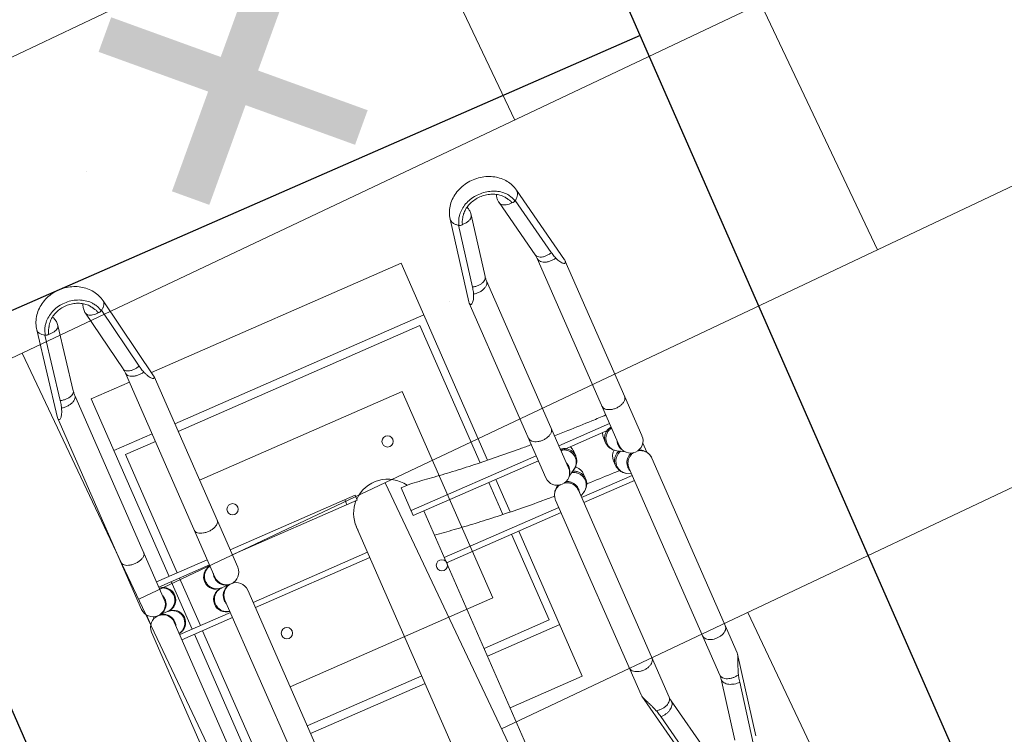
# Model space of a CAD drawing. Header units: metres. Extents: x 134157 to 138734, y 451157 to 455772.
# Tile 538 of 656: x 136622.389 to 136623.261, y 453804.754 to 453805.388. Entities that reach past the tile are written whole.
import ezdxf

# ---------------------------------------------------------------- set-up
doc = ezdxf.new("R2010")
doc.units = ezdxf.units.M
doc.linetypes.add('HIDDEN', pattern=[9.525, 6.35, -3.175])
doc.layers.add('-DR-alg-hulplijnen', color=210, linetype='Continuous', plot=False)
doc.layers.add('-DR-nw-gr-arc-gras', color=7, linetype='Continuous', true_color=0xb5d5a4)
for name, color, linetype in [('-DR-nw-inr-fietsparkeren Tulip enkele beugel', 2, 'Continuous'), ('-DR-nw-maatvoering', 3, 'Continuous'), ('-DR-nw-txt-hoogtemaat', 2, 'Continuous'), ('VELOPA-FIG15HIDDEN', 1, 'HIDDEN'), ('VELOPA-FIG25', 1, 'Continuous')]:
    doc.layers.add(name, color=color, linetype=linetype)
doc.layers.add('-DR-nw-vh-arc-sbs df bruinrood Broeder Alarmstraat', color=7, linetype='Continuous', lineweight=9, true_color=0xd8beb6)
doc.styles.add('2-5TXT', font='arial.ttf')
doc.styles.add('Drong', font='txt', dxfattribs={"height": 1.8})
doc.dimstyles.new('Drong', dxfattribs={"dimtxt": 1.8, "dimasz": 2.5, "dimexe": 0, "dimexo": 0, "dimgap": 0.9, "dimtad": 1, "dimzin": 0, "dimdsep": 46, "dimtxsty": 'Drong', "dimblk": 'dimblk-wit', "dimcen": 0, "dimse1": 1, "dimse2": 1, "dimclrd": 256, "dimclre": 1, "dimclrt": 7, "dimadec": 0, "dimazin": 0, "dimtfac": 1, "dimtmove": 0, "dimatfit": 3, "dimfxl": 1, "dimtolj": 1, "dimtzin": 0, "dimarcsym": 0})
doc.dimstyles.new('VELOPA-drukwerk', dxfattribs={"dimscale": 0, "dimtxt": 2.5, "dimasz": 2, "dimexe": 1, "dimexo": 1, "dimgap": 1, "dimtad": 1, "dimdec": 0, "dimdsep": 46, "dimtxsty": '2-5TXT', "dimcen": 8, "dimadec": 1, "dimazin": 0, "dimtfac": 1, "dimtdec": 0, "dimtmove": 0, "dimatfit": 3, "dimfxl": 1, "dimtolj": 1, "dimtzin": 0, "dimarcsym": 0})
pattern_1 = [(115.335625, (136419.71802, 453326.2367), (-0.223681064, -0.105903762), [0.06, -0.187485]), (205.335625, (136419.71802, 453326.2367), (0.105903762, -0.223681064), [0.06, -0.187485])]

# ---------------------------------------------------------------- blocks, each defined once
blk = doc.blocks.new('*D482')
at = {"layer": '-DR-alg-hulplijnen', "color": 0, "lineweight": -2, "ltscale": 4, "transparency": 16777216}
for p, q in [((0, -770.72), (0, -1064.73)), ((3625, -770.72), (3625, -1064.73)), ((41.43, -1044.01), (3583.57, -1044.01))]:
    blk.add_line(p, q, dxfattribs=at)
at = {"layer": '-DR-alg-hulplijnen', "color": 0, "ltscale": 4, "transparency": 16777216}
for points in [[(41.43, -1037.1), (41.43, -1050.92), (0, -1044.01)], [(3583.57, -1037.1), (3583.57, -1050.92), (3625, -1044.01)]]:
    blk.add_solid(points, dxfattribs=at)
at = {"layer": 'Defpoints', "color": 0, "ltscale": 4, "transparency": 16777216}
for p in [(0, -750), (3625, -750), (3625, -1044.01)]:
    blk.add_point(p, dxfattribs=at)
at = {"layer": '-DR-alg-hulplijnen', "color": 0, "ltscale": 4, "transparency": 16777216, "insert": (1812.5, -996.83), "char_height": 51.792, "attachment_point": 5, "style": '2-5TXT'}
blk.add_mtext('\\A1;3625', dxfattribs=at)
blk = doc.blocks.new('dimblk-wit')
at = {"color": 7}
blk.add_line((0, -0.33333), (0, 0.33333), dxfattribs=at)
blk.add_solid([(0, 0), (-0.8, 0.2), (-0.8, -0.2)], dxfattribs=at)
blk = doc.blocks.new('*D634')
at = {"layer": '-DR-nw-maatvoering', "lineweight": -2, "transparency": 16777216}
blk.add_line((136616.46966, 453791.64601), (136622.29683, 453806.2632), dxfattribs=at)
at = {"layer": 'Defpoints', "color": 0, "transparency": 16777216}
for p in [(136622.48198, 453806.72765), (136622.8896, 453806.56515), (136616.69212, 453791.01906)]:
    blk.add_point(p, dxfattribs=at)
at = {"layer": '-DR-nw-maatvoering', "lineweight": -2, "transparency": 16777216, "xscale": 0.5, "yscale": 0.5, "zscale": 0.5}
for p, rotation in [((136622.48198, 453806.72765), 68.26520454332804), ((136616.2845, 453791.18156), 248.2652045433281)]:
    blk.add_blockref('dimblk-wit', p, dxfattribs=dict(at, rotation=rotation))
at = {"layer": '-DR-nw-maatvoering', "color": 7, "transparency": 16777216, "insert": (136619.04541, 453799.08928), "char_height": 0.36, "attachment_point": 5, "rotation": 68.2652, "style": 'Drong'}
blk.add_mtext('\\A1;16.75', dxfattribs=at)
blk = doc.blocks.new('Fietsenrek Tulip enkel')
at = {"layer": '-DR-alg-hulplijnen', "ltscale": 4}
for p, q in [((0, -750), (0, 0)), ((1925, 0), (0, 0)), ((0, -750), (0, 0)), ((1925, -750), (0, -750))]:
    blk.add_line(p, q, dxfattribs=at)
at = {"layer": 'VELOPA-FIG15HIDDEN', "color": 252, "linetype": 'Continuous', "lineweight": 9}
for p, q in [((272.07, -212), (272.07, -163)), ((277.07, -212), (277.07, -163)), ((323.07, -212), (323.07, -163)), ((277.07, -355), (277.07, -234)), ((323.07, -344.85), (323.07, -234)), ((309.46, -395), (309.46, -516)), ((354.69, -516), (354.69, -405.15)), ((309.46, -538), (309.46, -587)), ((354.69, -587), (354.69, -538))]:
    blk.add_line(p, q, dxfattribs=at)
for points, start_tangent, end_tangent in [([(332.84, -405.15), (335.47, -423.24), (337.87, -442.53), (339.99, -462.76), (341.83, -483.8), (343.37, -505.54), (344.03, -516.62)], (0.154868, -0.987935), (0.055549, -0.998456)), ([(345.42, -546.95), (345.55, -550.64), (346.16, -573.73), (346.25, -578.43)], (0.036012, -0.999351), (0.016893, -0.999857))]:
    blk.add_spline(points, degree=3, dxfattribs=dict(at, start_tangent=start_tangent, end_tangent=end_tangent))
at = {"layer": 'VELOPA-FIG25', "color": 252, "linetype": 'Continuous', "lineweight": 9}
for p, q in [((103.45, -141.09), (24.76, -155.41)), ((103.5, -141.08), (104.33, -141)), ((289.07, -141), (104.33, -141)), ((295.31, -143), (304.89, -143)), ((299.22, -148), (300.84, -148)), ((494.84, -141), (311.07, -141)), ((90.53, -149.36), (31.82, -160.04)), ((300.07, -152), (300.07, -162)), ((87.18, -163.39), (28.48, -174.07)), ((289.07, -163), (91.51, -163)), ((507.49, -163), (311.07, -163)), ((328.07, -212), (328.07, -163)), ((272.07, -175), (100.07, -175)), ((100.07, -175), (100.07, -212)), ((150.07, -175), (150.07, -212)), ((272.07, -183), (157.57, -183)), ((157.57, -183), (157.57, -212)), ((323.07, -175), (277.07, -175)), ((323.07, -183), (277.07, -183)), ((500.07, -175), (328.07, -175)), ((442.57, -183), (328.07, -183)), ((28.48, -200.93), (87.18, -211.61)), ((31.82, -214.96), (90.53, -225.64)), ((91.51, -212), (289.07, -212)), ((300.07, -213), (300.07, -223)), ((311.07, -212), (507.49, -212)), ((103.45, -233.91), (24.76, -219.59)), ((100.07, -233.29), (100.07, -475)), ((104.33, -234), (103.5, -233.92)), ((104.33, -234), (289.07, -234)), ((150.07, -234), (150.07, -475)), ((157.57, -234), (157.57, -468)), ((272.07, -355), (272.07, -234)), ((311.07, -234), (494.84, -234)), ((328.07, -344.85), (328.07, -234)), ((442.57, -344.85), (442.57, -234)), ((450.07, -234), (450.07, -344.85)), ((277.07, -345), (272.07, -345)), ((298.66, -344.85), (630.26, -344.85)), ((277.07, -355), (272.07, -355)), ((309.46, -395), (282.68, -395)), ((282.68, -395), (282.68, -405)), ((304.54, -395), (304.54, -516)), ((309.46, -405.15), (630.25, -405.15)), ((359.61, -516), (359.61, -405.15)), ((442.57, -468), (442.57, -405.15)), ((450.07, -405.15), (450.07, -475)), ((500.07, -405.15), (500.07, -475)), ((157.57, -468), (290.3, -468)), ((309.46, -468), (340.45, -468)), ((359.61, -468), (442.57, -468)), ((290.91, -475), (100.07, -475)), ((341.06, -475), (309.46, -475)), ((500.07, -475), (359.61, -475)), ((155.58, -516.13), (81.68, -530.44)), ((155.61, -516.12), (156.75, -516)), ((325.91, -516), (156.75, -516)), ((337.15, -522.16), (336.35, -523.53)), ((536.17, -516), (347.52, -516)), ((537.37, -516.13), (536.17, -516)), ((537.4, -516.14), (610.29, -530.44)), ((144.87, -524.36), (89.71, -535.04)), ((615.29, -535.04), (560.89, -524.36)), ((140.88, -538.37), (85.72, -549.05)), ((325.91, -538), (144.71, -538)), ((304.54, -538), (304.54, -587)), ((329.17, -541.84), (332.98, -535.37)), ((548.04, -538), (347.52, -538)), ((353.35, -538), (351.08, -541.84)), ((359.61, -587), (359.61, -538)), ((551.78, -538.37), (552.61, -538.45)), ((606.18, -549.04), (551.78, -538.37)), ((314.45, -548), (318.8, -548)), ((340.72, -548), (336.36, -548)), ((85.72, -575.95), (140.88, -586.63)), ((318.8, -577), (314.45, -577)), ((332.98, -589.63), (329.17, -583.16)), ((336.36, -577), (340.72, -577)), ((351.08, -583.16), (353.35, -587)), ((551.78, -586.63), (606.18, -575.96)), ((89.71, -589.96), (144.87, -600.64)), ((144.71, -587), (325.83, -587)), ((347.52, -587), (548.04, -587)), ((551.78, -586.63), (552.61, -586.55)), ((560.89, -600.64), (615.29, -589.96)), ((155.58, -608.87), (81.68, -594.56)), ((336.13, -602), (336.66, -602)), ((336.35, -601.47), (337.15, -602.84)), ((537.38, -608.87), (610.29, -594.56)), ((156.75, -609), (155.61, -608.88)), ((156.75, -609), (325.83, -609)), ((332.17, -607), (341.13, -607)), ((347.52, -609), (536.17, -609)), ((536.17, -609), (537.38, -608.87))]:
    blk.add_line(p, q, dxfattribs=at)
at = {"layer": 'VELOPA-FIG25', "color": 252, "lineweight": 9, "ltscale": 4}
for p, q in [((204.68, -430.11), (204.68, -234)), ((404.68, -430.11), (404.68, -234)), ((204.68, -430.11), (404.68, -430.11))]:
    blk.add_line(p, q, dxfattribs=at)
at = {"layer": 'VELOPA-FIG25', "color": 252, "lineweight": 9}
for centre in [(240.07, -250.5), (360.07, -250.5), (240.07, -400.5), (360.07, -400.5)]:
    blk.add_circle(centre, 5, dxfattribs=at)
at = {"layer": 'VELOPA-FIG25', "color": 252, "linetype": 'Continuous', "lineweight": 9}
for centre, radius, start, end in [((289.07, -152), 11, 270, 90), ((311.07, -152), 11, 90, 270), ((289.07, -162), 11, 185.22659, 0), ((311.07, -162), 11, 180, 354.7786), ((289.07, -213), 11, 0, 174.77355), ((311.07, -213), 11, 5.22154, 180), ((289.07, -223), 11, 270, 90), ((311.07, -223), 11, 90, 270), ((298.44, -375), 30.15, 90, 135), ((300.07, -375), 30.25, 88.04586, 96.65236), ((298.44, -375), 30.15, 138.16915, 238.34468), ((325.98, -527), 11, 270, 90), ((325.98, -598), 11, 270, 90)]:
    blk.add_arc(centre, radius, start, end, dxfattribs=at)
for points, start_tangent, end_tangent in [([(97.03, -147.72), (95.09, -148.33), (92.92, -148.87), (90.53, -149.36)], (-0.941902, -0.335887), (-0.983851, -0.178987)), ([(91.51, -163), (93.18, -162.57), (94.71, -161.3), (95.99, -159.31), (96.92, -156.73), (97.43, -153.79), (97.46, -150.71), (97.03, -147.72)], (1, 0.000011), (-0.22413, 0.974559)), ([(104.33, -141), (105.18, -141.17), (105.6, -141.69), (105.47, -142.5), (104.77, -143.48), (103.53, -144.56), (101.77, -145.66), (99.6, -146.72), (97.03, -147.72)], (1, 0), (-0.941904, -0.335883)), ([(243.54, -163), (245.23, -162.55), (246.78, -161.25), (248.07, -159.2), (248.99, -156.57), (249.47, -153.57), (249.47, -150.43), (248.99, -147.43), (248.07, -144.8), (246.78, -142.75), (245.23, -141.45), (243.54, -141)], (1, 0), (-1, 0)), ([(24.76, -155.41), (19.14, -157.07), (13.87, -159.94), (9.11, -164.03), (5.22, -169.1), (2.33, -174.99), (0.59, -181.39), (0.07, -188.01), (0.77, -194.58), (2.64, -200.81), (5.58, -206.47), (9.41, -211.28), (14.05, -215.18), (19.19, -217.95), (24.76, -219.59)], (-0.983851, -0.178987), (0.983851, -0.178987)), ([(30.3, -157.97), (30.16, -157.81), (28.33, -156.25), (26.43, -155.44), (24.76, -155.41)], (-0.664445, 0.747337), (-0.984307, -0.176465)), ([(90.53, -149.36), (91.16, -152.21), (91.37, -155.1), (91.14, -157.8), (90.49, -160.13), (89.46, -161.93), (88.14, -163.06), (87.18, -163.39)], (0.285893, -0.958262), (-0.983181, -0.182632)), ([(289.16, -163.63), (292.17, -163.19), (295.02, -161.91), (297.39, -159.88), (299.08, -157.27), (299.96, -154.3), (300.07, -152.75)], (0.999968, 0.008039), (0, 1)), ([(310.99, -163.63), (308.23, -163.26), (305.57, -162.18), (303.3, -160.45), (301.55, -158.19), (300.45, -155.57), (300.07, -152.75)], (-0.999973, 0.00737), (0, 1)), ([(24.18, -163.89), (22.9, -164.83), (19.08, -168.65), (16.05, -173.35), (13.94, -178.73), (12.86, -184.53), (12.86, -190.47), (13.94, -196.27), (16.05, -201.65), (19.08, -206.35), (22.9, -210.17), (24.18, -211.11)], (-0.824515, -0.56584), (0.824513, -0.565843)), ([(24.23, -163.85), (24.18, -163.89)], (-0.825955, -0.563736), (-0.824515, -0.56584)), ([(28.95, -161.43), (27.32, -162.1), (24.23, -163.85)], (-0.940515, -0.339753), (-0.825955, -0.563736)), ([(28.3, -165.34), (27.29, -165.99), (26.44, -166.51)], (-0.843505, -0.537121), (-0.868096, -0.496396)), ([(32.54, -163.59), (31.44, -163.84), (30.36, -164.21), (29.32, -164.73), (28.3, -165.34)], (-0.983851, -0.178987), (-0.843505, -0.537121)), ([(28.48, -174.07), (29.37, -173.77), (30.66, -172.72), (31.68, -171.06), (32.35, -168.88), (32.65, -166.34), (32.54, -163.59)], (0.983331, 0.181823), (-0.109832, 0.99395)), ([(29.97, -161.09), (28.95, -161.43)], (-0.95722, -0.289363), (-0.940515, -0.339753)), ([(32.13, -160.57), (29.97, -161.09)], (-0.983851, -0.178987), (-0.95722, -0.289363)), ([(31.82, -160.04), (30.3, -157.97)], (-0.522561, 0.852602), (-0.664445, 0.747337)), ([(32.13, -160.57), (31.98, -160.3), (31.82, -160.04)], (-0.492704, 0.870197), (-0.522561, 0.852602)), ([(32.54, -163.59), (32.66, -162.61), (32.52, -161.54), (32.13, -160.57)], (0.277119, 0.960836), (-0.492704, 0.870197)), ([(91.51, -163), (90.06, -163.04), (88.62, -163.17), (87.18, -163.39)], (-1, -0.00001), (-0.983851, -0.178987)), ([(278.22, -163), (279.07, -165.77), (280.76, -168.38), (283.13, -170.4), (285.98, -171.69), (289.07, -172.13)], (0.163153, -0.986601), (1, 0)), ([(285.53, -163.05), (285.98, -163.19), (288.99, -163.63)], (0.947786, -0.318908), (0.999968, -0.008039)), ([(288.99, -163.63), (289.07, -163.63)], (0.999968, -0.008039), (1, 0)), ([(289.07, -172.13), (292.17, -171.69), (295.02, -170.4), (297.39, -168.38), (299.08, -165.77), (299.96, -162.8), (300.05, -162)], (1, 0), (0.06937, 0.997591)), ([(289.07, -163.63), (289.16, -163.63)], (1, 0), (0.999968, 0.008039)), ([(300.05, -162), (300.07, -161.25)], (0.06937, 0.997591), (0, 1)), ([(300.1, -161.99), (300.07, -161.25)], (-0.069162, 0.997605), (0, 1)), ([(311.07, -172.13), (308.23, -171.76), (305.57, -170.67), (303.3, -168.94), (301.55, -166.69), (300.45, -164.07), (300.1, -161.99)], (-1, 0), (-0.069162, 0.997605)), ([(311.07, -163.63), (310.99, -163.63)], (-1, 0), (-0.999973, 0.00737)), ([(321.93, -163.01), (321.7, -164.07), (320.6, -166.69), (318.85, -168.94), (316.57, -170.67), (313.92, -171.76), (311.07, -172.13)], (-0.163854, -0.986485), (-1, 0)), ([(311.16, -163.63), (311.07, -163.63)], (-0.999973, -0.00737), (-1, 0)), ([(314.58, -163.06), (313.92, -163.26), (311.16, -163.63)], (-0.948795, -0.315892), (-0.999973, -0.00737)), ([(26.44, -166.51), (23.96, -168.21), (20.78, -171.45), (18.25, -175.44), (16.49, -180.01), (15.59, -184.93), (15.58, -189.98), (16.47, -194.91), (18.22, -199.49), (20.75, -203.51), (23.94, -206.78), (26.44, -208.49)], (-0.868033, -0.496506), (0.868033, -0.496507)), ([(28.48, -174.07), (24.93, -174.25), (21.42, -173.52), (19.89, -172.88)], (-0.983851, -0.178987), (-0.898158, 0.439672)), ([(28.48, -200.93), (24.93, -200.75), (21.42, -201.48), (19.89, -202.12)], (-0.983851, 0.178987), (-0.898127, -0.439737)), ([(26.44, -208.49), (27.28, -209), (28.29, -209.65)], (0.868097, -0.496395), (0.843367, -0.537337)), ([(32.54, -211.41), (32.65, -208.66), (32.35, -206.12), (31.68, -203.94), (30.66, -202.28), (29.37, -201.23), (28.48, -200.93)], (0.109832, 0.99395), (-0.98333, 0.181828)), ([(278.22, -212), (279.07, -209.23), (280.76, -206.62), (283.13, -204.6), (285.98, -203.31), (289.07, -202.87)], (0.163151, 0.986601), (1, 0)), ([(289.07, -202.87), (292.17, -203.31), (295.02, -204.6), (297.39, -206.62), (299.08, -209.23), (299.96, -212.2), (300.05, -213)], (1, 0), (0.06937, -0.997591)), ([(311.07, -202.87), (308.23, -203.24), (305.57, -204.33), (303.3, -206.06), (301.55, -208.31), (300.45, -210.93), (300.1, -213.01)], (-1, 0), (-0.069162, -0.997605)), ([(321.93, -211.99), (321.7, -210.93), (320.6, -208.31), (318.85, -206.06), (316.57, -204.33), (313.92, -203.24), (311.07, -202.87)], (-0.163856, 0.986484), (-1, 0)), ([(24.18, -211.11), (24.23, -211.15)], (0.824513, -0.565843), (0.825955, -0.563736)), ([(24.23, -211.15), (27.32, -212.9), (28.95, -213.57)], (0.825955, -0.563736), (0.940547, -0.339662)), ([(24.76, -219.59), (26.43, -219.56), (28.33, -218.75), (30.16, -217.19), (30.3, -217.03)], (0.984307, -0.176465), (0.664445, 0.747337)), ([(28.29, -209.65), (29.31, -210.26), (30.35, -210.78), (31.43, -211.15), (32.54, -211.41)], (0.843367, -0.537337), (0.983851, -0.178987)), ([(28.95, -213.57), (29.97, -213.91)], (0.940547, -0.339662), (0.95722, -0.289363)), ([(29.97, -213.91), (32.13, -214.43)], (0.95722, -0.289363), (0.983851, -0.178987)), ([(30.3, -217.03), (31.82, -214.96)], (0.664445, 0.747337), (0.522561, 0.852602)), ([(32.13, -214.43), (31.98, -214.7), (31.82, -214.96)], (-0.492704, -0.870197), (-0.522561, -0.852602)), ([(32.54, -211.41), (32.66, -212.39), (32.52, -213.46), (32.13, -214.43)], (0.277119, -0.960836), (-0.492704, -0.870197)), ([(90.53, -225.64), (91.16, -222.79), (91.37, -219.9), (91.14, -217.2), (90.49, -214.87), (89.46, -213.07), (88.14, -211.94), (87.18, -211.61)], (0.285893, 0.958262), (-0.983181, 0.182632)), ([(87.18, -211.61), (88.62, -211.83), (90.06, -211.96), (91.51, -212)], (0.983851, -0.178987), (1, 0)), ([(91.51, -212), (93.18, -212.43), (94.71, -213.7), (95.99, -215.69), (96.92, -218.27), (97.43, -221.21), (97.46, -224.29), (97.03, -227.28)], (1, 0), (-0.224064, -0.974575)), ([(243.54, -212), (245.23, -212.45), (246.78, -213.75), (248.07, -215.8), (248.99, -218.43), (249.47, -221.43), (249.47, -224.57), (248.99, -227.57), (248.07, -230.2), (246.78, -232.25), (245.23, -233.55), (243.54, -234)], (1, 0), (-1, 0)), ([(285.53, -211.95), (285.98, -211.81), (288.99, -211.37)], (0.947784, 0.318914), (0.999968, 0.00804)), ([(288.99, -211.37), (289.07, -211.37)], (0.999968, 0.00804), (1, 0)), ([(289.07, -211.37), (289.16, -211.37)], (1, 0), (0.999968, -0.00804)), ([(289.16, -211.37), (292.17, -211.81), (295.02, -213.09), (297.39, -215.12), (299.08, -217.73), (299.96, -220.7), (300.07, -222.25)], (0.999968, -0.00804), (0, -1)), ([(300.05, -213), (300.07, -213.75)], (0.06937, -0.997591), (0, -1)), ([(310.99, -211.37), (308.23, -211.74), (305.57, -212.82), (303.3, -214.55), (301.55, -216.81), (300.45, -219.43), (300.07, -222.25)], (-0.999973, -0.00737), (0, -1)), ([(300.1, -213.01), (300.07, -213.75)], (-0.069162, -0.997605), (0, -1)), ([(311.07, -211.37), (310.99, -211.37)], (-1, 0), (-0.999973, -0.00737)), ([(311.16, -211.37), (311.07, -211.37)], (-0.999973, 0.00737), (-1, 0)), ([(314.58, -211.94), (313.92, -211.74), (311.16, -211.37)], (-0.948797, 0.315886), (-0.999973, 0.00737)), ([(90.53, -225.64), (92.92, -226.13), (95.09, -226.67), (97.03, -227.28)], (0.983851, -0.178987), (0.941904, -0.335883)), ([(97.03, -227.28), (99.61, -228.29), (101.78, -229.34), (103.54, -230.45), (104.79, -231.53), (105.47, -232.51), (105.6, -233.31), (105.18, -233.83), (104.33, -234)], (0.941904, -0.335883), (-1, 0)), ([(301.7, -344.87), (300.51, -344.85)], (-0.99923, 0.039239), (-1, 0.000004)), ([(282.68, -405), (285.33, -423.24), (287.72, -442.53), (289.84, -462.76), (291.68, -483.8), (293.23, -505.54), (293.85, -516)], (0.155063, -0.987905), (0.055968, -0.998433)), ([(144.71, -538), (146.59, -537.57), (148.32, -536.3), (149.77, -534.31), (150.82, -531.73), (151.39, -528.79), (151.43, -525.71), (150.95, -522.72)], (1, 0.000011), (-0.251596, 0.967832)), ([(150.95, -522.72), (149.15, -523.33), (147.11, -523.87), (144.87, -524.36)], (-0.932926, -0.360069), (-0.981767, -0.19009)), ([(156.75, -516), (157.74, -516.17), (158.34, -516.69), (158.4, -517.5), (157.89, -518.48), (156.84, -519.56), (155.28, -520.66), (153.31, -521.72), (150.95, -522.72)], (1, 0), (-0.932927, -0.360065)), ([(287.55, -538), (289.46, -537.55), (291.21, -536.25), (292.67, -534.2), (293.71, -531.57), (294.25, -528.57), (294.25, -525.43), (293.71, -522.43), (292.67, -519.8), (291.21, -517.75), (289.46, -516.45), (287.55, -516)], (1, 0), (-1, 0)), ([(336.37, -523.78), (337.07, -522.31), (337.15, -522.16)], (0.356714, 0.934214), (0.508346, 0.861153)), ([(336.68, -525.38), (336.93, -524.15), (338.03, -521.5), (339.77, -519.22), (342.04, -517.47), (344.68, -516.37), (347.52, -516)], (0.146745, 0.989174), (1, 0.000001)), ([(347.52, -516), (344.82, -516.32), (342.3, -517.24), (340.16, -518.63), (338.46, -520.31), (337.15, -522.16)], (-1, -0.000001), (-0.508282, -0.86119)), ([(510.07, -538), (511.86, -537.63), (513.53, -536.53), (514.96, -534.78), (516.06, -532.5), (516.76, -529.85), (516.99, -527), (516.76, -524.15), (516.06, -521.5), (514.96, -519.22), (513.53, -517.47), (511.86, -516.37), (510.07, -516)], (1, 0), (-1, 0)), ([(554.41, -522.72), (551.44, -521.69), (548.66, -520.63), (546.07, -519.55), (543.64, -518.48), (541.37, -517.49), (539.33, -516.69), (537.55, -516.17), (537.37, -516.13)], (-0.951021, 0.309127), (-0.981045, 0.193781)), ([(548.04, -538), (549.72, -537.67), (551.31, -536.69), (552.7, -535.13), (553.8, -533.08), (554.56, -530.66), (554.93, -528.02), (554.88, -525.32), (554.41, -522.72)], (1, 0), (-0.256996, 0.966413)), ([(560.89, -524.36), (558.61, -523.87), (556.45, -523.33), (554.41, -522.72)], (-0.981275, 0.192614), (-0.951021, 0.309127)), ([(81.68, -530.44), (76.3, -532.1), (71.23, -534.97), (66.6, -539.1), (62.84, -544.21), (60.06, -550.14), (58.41, -556.57), (57.95, -563.19), (58.65, -569.74), (60.46, -575.93), (63.32, -581.57), (67, -586.33), (71.46, -590.2), (76.36, -592.92), (81.68, -594.56)], (-0.981767, -0.19009), (0.981767, -0.19009)), ([(89.71, -535.04), (87.89, -532.81), (85.85, -531.25), (83.73, -530.44), (81.68, -530.44)], (-0.555703, 0.831381), (-0.98182, -0.189817)), ([(144.87, -524.36), (145.51, -527.21), (145.68, -530.1), (145.35, -532.8), (144.56, -535.13), (143.36, -536.93), (141.84, -538.06), (140.88, -538.37)], (0.298566, -0.954389), (-0.98157, -0.191104)), ([(346.77, -538.63), (343.93, -538.26), (341.27, -537.18), (338.98, -535.45), (337.21, -533.19), (336.16, -530.85)], (-1, 0), (-0.29808, 0.954541)), ([(347.52, -538), (344.68, -537.63), (342.04, -536.53), (339.77, -534.78), (338.03, -532.5), (336.93, -529.85), (336.68, -528.62)], (-1, 0), (-0.146748, 0.989174)), ([(552.61, -538.45), (554.25, -538.15), (555.87, -537.28), (557.38, -535.88), (558.7, -534.03), (559.76, -531.82), (560.51, -529.39), (560.89, -526.85), (560.89, -524.36)], (1, 0), (-0.078086, 0.996947)), ([(82.33, -539.07), (81.38, -539.83), (77.79, -543.65), (74.94, -548.35), (72.96, -553.73), (71.95, -559.53), (71.95, -565.47), (72.96, -571.27), (74.94, -576.65), (77.79, -581.35), (81.38, -585.17), (82.33, -585.93)], (-0.798743, -0.601673), (0.79874, -0.601676)), ([(82.37, -539.04), (82.33, -539.07)], (-0.800286, -0.599618), (-0.798743, -0.601673)), ([(86.48, -536.66), (85.53, -537.1), (82.37, -539.04)], (-0.920843, -0.389933), (-0.800286, -0.599618)), ([(90.44, -538.59), (89.4, -538.84), (88.39, -539.21), (87.39, -539.73), (86.41, -540.34), (85.41, -540.99), (84.78, -541.38)], (-0.981767, -0.19009), (-0.859726, -0.510755)), ([(85.72, -549.05), (86.61, -548.77), (88.09, -547.72), (89.28, -546.06), (90.1, -543.88), (90.49, -541.34), (90.44, -538.59)], (0.981648, 0.190704), (-0.099991, 0.994988)), ([(87.85, -536.14), (86.48, -536.66)], (-0.948914, -0.315534), (-0.920843, -0.389933)), ([(90.05, -535.57), (87.85, -536.14)], (-0.981767, -0.19009), (-0.948914, -0.315534)), ([(90.05, -535.57), (89.88, -535.3), (89.71, -535.04)], (-0.524241, 0.85157), (-0.555703, 0.831381)), ([(90.44, -538.59), (90.6, -537.61), (90.46, -536.54), (90.05, -535.57)], (0.330721, 0.943729), (-0.524241, 0.85157)), ([(144.71, -538), (143.42, -538.04), (142.14, -538.17), (140.88, -538.37)], (-1, -0.00001), (-0.981767, -0.19009)), ([(294.92, -538), (295.4, -550.64), (296.02, -573.73), (296.23, -587)], (0.041638, -0.999133), (0.011799, -0.99993)), ([(307.89, -538.01), (307.96, -538.57), (308.84, -541.57), (310.52, -544.2), (312.88, -546.25), (314.8, -547.24)], (0.090936, -0.995857), (0.930369, -0.366625)), ([(308.9, -538), (309.79, -540.77), (311.51, -543.38), (313.89, -545.4), (316.74, -546.69), (319.84, -547.13)], (0.174882, -0.984589), (1, 0)), ([(321.31, -538.05), (321.76, -538.19), (324.85, -538.63)], (0.947822, -0.3188), (1, 0)), ([(324.85, -538.63), (325.68, -538.6)], (1, 0), (0.997121, 0.075833)), ([(325.68, -538.6), (325.99, -538.57)], (0.997121, 0.075833), (0.994588, 0.103899)), ([(325.99, -538.57), (326.06, -538.57)], (0.994588, 0.103899), (0.993922, 0.110083)), ([(326.06, -538.57), (327.93, -538.19), (330.75, -536.91), (330.94, -536.78)], (0.993922, 0.110083), (0.829471, 0.55855)), ([(336.69, -547.23), (335.24, -546.53), (332.97, -544.78), (331.23, -542.5), (330.2, -540.06)], (-0.929245, 0.369464), (-0.277578, 0.960703)), ([(341.75, -547.13), (338.91, -546.76), (336.25, -545.67), (333.96, -543.94), (332.19, -541.69), (331.06, -539.07), (330.97, -538.73)], (-1, 0), (-0.240806, 0.970573)), ([(347.59, -538.6), (346.77, -538.63)], (-0.997167, -0.075223), (-1, 0)), ([(350.25, -538.06), (349.6, -538.26), (347.59, -538.6)], (-0.948032, -0.318175), (-0.997167, -0.075223)), ([(551.78, -538.37), (550.54, -538.16), (549.29, -538.04), (548.04, -538)], (-0.981275, 0.192614), (-1, 0)), ([(84.78, -541.38), (82.28, -543.2), (79.31, -546.43), (76.96, -550.42), (75.31, -554.98), (74.45, -559.91), (74.44, -564.97), (75.28, -569.91), (76.92, -574.51), (79.28, -578.52), (82.26, -581.78), (84.78, -583.62)], (-0.859687, -0.510821), (0.859688, -0.510819)), ([(85.72, -549.05), (82.76, -549.29), (79.8, -548.87), (78.19, -548.35)], (-0.981767, -0.19009), (-0.930607, 0.36602)), ([(309.41, -546.77), (311.36, -547.55), (314.45, -548)], (0.887649, -0.460521), (1, 0)), ([(314.8, -547.24), (315.72, -547.55), (318.8, -548)], (0.930369, -0.366625), (1, 0)), ([(318.8, -548), (321.5, -547.68), (324.02, -546.76), (326.17, -545.36), (327.87, -543.68), (329.17, -541.84)], (1, 0), (0.508282, 0.86119)), ([(319.84, -547.13), (322.92, -546.69), (325.74, -545.4), (328.07, -543.38), (329.17, -541.84)], (1, 0), (0.508374, 0.861137)), ([(336.36, -548), (333.53, -547.63), (330.88, -546.53), (328.61, -544.78), (327.74, -543.79)], (-1, 0), (-0.616132, 0.787643)), ([(340.72, -548), (337.88, -547.63), (336.69, -547.23)], (-1, 0), (-0.929245, 0.369464)), ([(351.08, -541.84), (349.78, -543.69), (348.08, -545.37), (345.95, -546.75), (343.44, -547.68), (340.72, -548)], (-0.508282, -0.86119), (-1, 0)), ([(351.08, -541.84), (349.46, -543.94), (347.21, -545.67), (344.58, -546.76), (341.75, -547.13)], (-0.508346, -0.861153), (-1, 0)), ([(85.72, -575.95), (82.76, -575.71), (79.8, -576.13), (78.19, -576.65)], (-0.981767, 0.19009), (-0.930623, -0.365979)), ([(84.78, -583.62), (85.4, -584), (86.4, -584.65), (87.38, -585.26), (88.37, -585.78), (89.39, -586.15), (90.44, -586.41)], (0.859727, -0.510754), (0.981767, -0.19009)), ([(90.44, -586.41), (90.49, -583.66), (90.1, -581.12), (89.28, -578.94), (88.09, -577.28), (86.61, -576.23), (85.72, -575.95)], (0.099991, 0.994988), (-0.981647, 0.190708)), ([(307.89, -586.99), (307.96, -586.43), (308.84, -583.43), (310.52, -580.8), (312.88, -578.75), (314.8, -577.76)], (0.090934, 0.995857), (0.930369, 0.366625)), ([(308.9, -587), (309.79, -584.23), (311.51, -581.62), (313.89, -579.6), (316.74, -578.31), (319.84, -577.87)], (0.17488, 0.98459), (1, 0)), ([(309.41, -578.23), (311.36, -577.45), (314.45, -577)], (0.887649, 0.460521), (1, 0)), ([(314.8, -577.76), (315.72, -577.45), (318.8, -577)], (0.930369, 0.366625), (1, 0)), ([(329.17, -583.16), (327.87, -581.32), (326.17, -579.64), (324.04, -578.25), (321.52, -577.33), (318.8, -577)], (-0.508282, 0.86119), (-1, 0)), ([(319.84, -577.87), (322.92, -578.31), (325.74, -579.6), (328.07, -581.62), (329.17, -583.16)], (1, 0), (0.508374, -0.861137)), ([(336.36, -577), (333.53, -577.37), (330.88, -578.47), (328.61, -580.22), (327.74, -581.21)], (-1, 0), (-0.616143, -0.787634)), ([(336.69, -577.77), (335.24, -578.47), (332.97, -580.22), (331.23, -582.5), (330.2, -584.94)], (-0.929245, -0.369464), (-0.277578, -0.960703)), ([(341.75, -577.87), (338.91, -578.24), (336.25, -579.33), (333.96, -581.06), (332.19, -583.31), (331.06, -585.93), (330.97, -586.27)], (-1, 0), (-0.240806, -0.970573)), ([(340.72, -577), (337.88, -577.37), (336.69, -577.77)], (-1, 0), (-0.929245, -0.369464)), ([(340.72, -577), (343.42, -577.32), (345.93, -578.24), (348.08, -579.63), (349.78, -581.31), (351.08, -583.16)], (1, 0), (0.508282, -0.86119)), ([(351.08, -583.16), (349.46, -581.06), (347.21, -579.33), (344.58, -578.24), (341.75, -577.87)], (-0.508346, 0.861153), (-1, 0)), ([(81.68, -594.56), (83.73, -594.56), (85.85, -593.75), (87.89, -592.19), (89.71, -589.96)], (0.98182, -0.189817), (0.555703, 0.831381)), ([(82.33, -585.93), (82.37, -585.96)], (0.79874, -0.601676), (0.800286, -0.599618)), ([(82.37, -585.96), (85.53, -587.9), (86.49, -588.34)], (0.800286, -0.599618), (0.920907, -0.389783)), ([(86.49, -588.34), (87.85, -588.86)], (0.920907, -0.389783), (0.948914, -0.315534)), ([(87.85, -588.86), (90.05, -589.43)], (0.948914, -0.315534), (0.981767, -0.19009)), ([(90.05, -589.43), (89.88, -589.7), (89.71, -589.96)], (-0.524241, -0.85157), (-0.555703, -0.831381)), ([(90.44, -586.41), (90.6, -587.39), (90.46, -588.46), (90.05, -589.43)], (0.330721, -0.943729), (-0.524241, -0.85157)), ([(144.87, -600.64), (145.51, -597.79), (145.68, -594.9), (145.35, -592.2), (144.56, -589.87), (143.36, -588.07), (141.84, -586.94), (140.88, -586.63)], (0.298566, 0.954389), (-0.98157, 0.191104)), ([(140.88, -586.63), (142.14, -586.83), (143.42, -586.96), (144.71, -587)], (0.981767, -0.19009), (1, 0)), ([(144.71, -587), (146.59, -587.43), (148.32, -588.7), (149.77, -590.69), (150.82, -593.27), (151.39, -596.21), (151.43, -599.29), (150.95, -602.28)], (1, 0), (-0.251534, -0.967848)), ([(287.55, -587), (289.46, -587.45), (291.21, -588.75), (292.67, -590.8), (293.71, -593.43), (294.25, -596.43), (294.25, -599.57), (293.71, -602.57), (292.67, -605.2), (291.21, -607.25), (289.46, -608.55), (287.55, -609)], (1, 0), (-1, 0)), ([(321.31, -586.95), (321.76, -586.81), (324.6, -586.37)], (0.94782, 0.318806), (0.999729, 0.023285)), ([(324.6, -586.37), (324.85, -586.37)], (0.999729, 0.023285), (1, 0)), ([(324.85, -586.37), (325.68, -586.4)], (1, 0), (0.99712, -0.075834)), ([(325.68, -586.4), (326.06, -586.43)], (0.99712, -0.075834), (0.993922, -0.110083)), ([(326.06, -586.43), (327.93, -586.81), (330.75, -588.09), (330.94, -588.22)], (0.993922, -0.110083), (0.829467, -0.558556)), ([(346.77, -586.37), (343.93, -586.74), (341.27, -587.82), (338.98, -589.55), (337.21, -591.81), (336.16, -594.15)], (-1, 0), (-0.298079, -0.954541)), ([(347.52, -587), (344.68, -587.37), (342.04, -588.47), (339.77, -590.22), (338.03, -592.5), (336.93, -595.15), (336.68, -596.38)], (-1, 0), (-0.146745, -0.989174)), ([(347.59, -586.4), (346.77, -586.37)], (-0.997167, 0.075223), (-1, 0)), ([(350.25, -586.94), (349.6, -586.74), (347.59, -586.4)], (-0.948034, 0.318169), (-0.997167, 0.075223)), ([(510.07, -587), (511.86, -587.37), (513.53, -588.47), (514.96, -590.22), (516.06, -592.5), (516.76, -595.15), (516.99, -598), (516.76, -600.85), (516.06, -603.5), (514.96, -605.78), (513.53, -607.53), (511.86, -608.63), (510.07, -609)], (1, 0), (-1, 0)), ([(548.04, -587), (549.29, -586.96), (550.54, -586.84), (551.78, -586.63)], (1, 0), (0.981275, 0.192614)), ([(548.04, -587), (549.72, -587.33), (551.31, -588.31), (552.7, -589.87), (553.8, -591.92), (554.56, -594.34), (554.93, -596.98), (554.88, -599.68), (554.41, -602.28)], (1, 0), (-0.25692, -0.966433)), ([(552.61, -586.55), (554.25, -586.85), (555.87, -587.72), (557.38, -589.12), (558.7, -590.97), (559.76, -593.18), (560.51, -595.61), (560.89, -598.15), (560.89, -600.64)], (1, 0), (-0.078086, -0.996947)), ([(144.87, -600.64), (147.11, -601.13), (149.15, -601.67), (150.95, -602.28)], (0.981767, -0.19009), (0.932927, -0.360064)), ([(336.37, -601.22), (337.07, -602.69), (337.15, -602.84)], (0.356715, -0.934213), (0.508346, -0.861153)), ([(336.68, -599.62), (336.93, -600.85), (337.59, -602.66)], (0.146748, -0.989174), (0.422468, -0.906378)), ([(554.41, -602.28), (556.45, -601.67), (558.61, -601.13), (560.89, -600.64)], (0.95102, 0.309129), (0.981275, 0.192614)), ([(150.95, -602.28), (153.31, -603.29), (155.29, -604.34), (156.85, -605.45), (157.9, -606.53), (158.4, -607.51), (158.34, -608.31), (157.74, -608.83), (156.75, -609)], (0.932927, -0.360064), (-1, 0)), ([(337.15, -602.84), (338.46, -604.69), (340.16, -606.37), (342.29, -607.75), (344.8, -608.68), (347.52, -609)], (0.508282, -0.86119), (1, 0)), ([(337.59, -602.66), (338.03, -603.5)], (0.422468, -0.906378), (0.498562, -0.866854)), ([(338.03, -603.5), (339.77, -605.78), (342.04, -607.53), (344.68, -608.63), (347.52, -609)], (0.498562, -0.866854), (1, 0)), ([(537.38, -608.87), (538.91, -608.46), (540.65, -607.81), (542.6, -606.98), (544.7, -606.05), (546.9, -605.09), (549.25, -604.14), (551.75, -603.19), (554.41, -602.28)], (0.981183, 0.193079), (0.951021, 0.309127))]:
    blk.add_spline(points, degree=3, dxfattribs=dict(at, start_tangent=start_tangent, end_tangent=end_tangent))
at = {"layer": '-DR-alg-hulplijnen', "ltscale": 4}
dim = blk.add_linear_dim(base=(3625, -1044.01), p1=(0, -750), p2=(3625, -750), dimstyle='VELOPA-drukwerk', override={"dimscale": 20.716723}, dxfattribs=at)
dim.commit()
dim.dimension.update_dxf_attribs({"geometry": '*D482', "text_midpoint": (1812.5, -996.83)})

msp = doc.modelspace()

# ---------------------------------------------------------------- hatches: boundary and pattern name
at = {"layer": '-DR-nw-gr-arc-gras', "transparency": 33554687}
h = msp.add_hatch(dxfattribs=at)
h.set_pattern_fill('AGR-BOLLEN', color=256, scale=0.1, pattern_type=2)
h.set_pattern_definition(pattern_1)
edge = h.paths.add_edge_path()
edge.add_arc((-7000776.80952, 3043164.56756), 7592527.99736, 340.056750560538, 340.05722562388)
edge.add_line((136455.78156, 453494.25428), (136455.1236, 453494.49341))
edge.add_arc((380495.22236, 364992.54844), 259592.30355, 160.0666568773, 160.0804453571)
edge.add_line((136433.83229, 453435.76153), (136433.81349, 453435.76834))
edge.add_line((136433.81349, 453435.76834), (136432.1795, 453431.25509))
edge.add_line((136432.1795, 453431.25509), (136432.1983, 453431.24829))
edge.add_line((136432.1983, 453431.24829), (136431.67763, 453429.86961))
edge.add_line((136431.67763, 453429.86961), (136432.33635, 453429.63123))
edge.add_line((136432.33635, 453429.63123), (136434.30927, 453435.07658))
h = msp.add_hatch(dxfattribs=at)
h.set_pattern_fill('AGR-BOLLEN', color=256, scale=0.1, pattern_type=2)
h.set_pattern_definition(pattern_1)
edge = h.paths.add_edge_path()
edge.add_line((136644.27531, 454017.42185), (136643.93507, 454016.48147))
edge.add_line((136643.93507, 454016.48147), (136643.88393, 454016.34032))
edge.add_line((136643.88393, 454016.34032), (136644.54221, 454016.10165))
edge.add_arc((1711333.98314, -116117.42654), 1674723.58177, 160.09567204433, 160.09665735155, ccw=False)
edge.add_line((136654.34695, 454043.18128), (136653.68886, 454043.41989))
edge.add_line((136653.68886, 454043.41989), (136653.6378, 454043.27898))
edge.add_line((136653.6378, 454043.27898), (136653.29754, 454042.33866))
edge.add_line((136653.29754, 454042.33866), (136644.27531, 454017.42185))
at = {"layer": '-DR-nw-vh-arc-sbs df bruinrood Broeder Alarmstraat', "transparency": 33554687}
h = msp.add_hatch(dxfattribs=at)
h.set_pattern_fill('AVH-SBS_DIKFORMAAT_KEPER', color=256, scale=3.5, angle=45, pattern_type=2)
h.set_pattern_definition([(115.335625, (136419.71802, 453326.2367), (-0.32161438, 0.11492906), [0.966, -0.483]), (25.335625, (136419.0632, 453325.92668), (-0.32161438, 0.11492906), [0.966, -0.483]), (115.335625, (136419.35052, 453326.73071), (-0.32161438, 0.11492906), [0, -1.449]), (115.335625, (136419.33894, 453326.19083), (-0.32161438, 0.11492906), [0, -1.449])])
h.paths.add_polyline_path([(136622.80755, 453806.59447), (136616.61007, 453791.04838), (136618.5044, 453790.31427), (136624.63134, 453805.90244)])

# ---------------------------------------------------------------- block references
at = {"layer": '-DR-nw-inr-fietsparkeren Tulip enkele beugel', "xscale": -0.001, "yscale": 0.001, "zscale": 0.001, "rotation": 113.6629406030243}
for p in [(136622.63756, 453806.061), (136622.25158, 453805.07287)]:
    msp.add_blockref('Fietsenrek Tulip enkel', p, dxfattribs=at)

# ---------------------------------------------------------------- texts
at = {"layer": '-DR-nw-txt-hoogtemaat', "style": 'Drong'}
msp.add_text('+2.36', height=0.34, rotation=70.06438, dxfattribs=at).set_placement((136622.68712, 453805.15263))

# ---------------------------------------------------------------- dimensions: what is measured, and where the dimension line sits
at = {"layer": '-DR-nw-maatvoering'}
dim = msp.add_aligned_dim(p1=(136616.69212, 453791.01906), p2=(136622.8896, 453806.56515), distance=0.43882, dimstyle='Drong', override={"dimrnd": 0.05, "dimtfill": 0}, dxfattribs=at)
dim.commit()
dim.dimension.update_dxf_attribs({"geometry": '*D634', "text_midpoint": (136619.04541, 453799.08928)})

doc.saveas('drawing.dxf')
